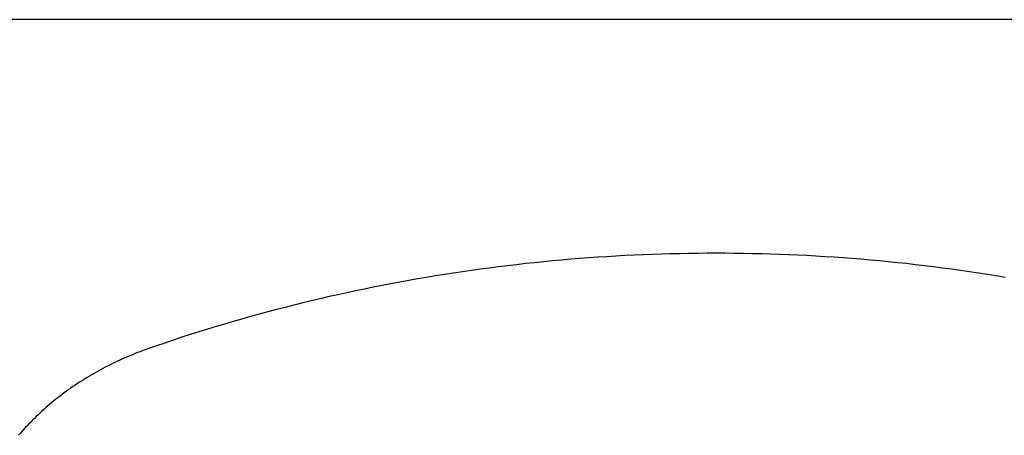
# Model space of a CAD drawing. Extents: x 1107 to 4046, y 937 to 3355.
# Tile 501 of 656: x 2195.88 to 2202.38, y 2672.8 to 2675.55. Entities that reach past the tile are written whole.
import ezdxf

# ---------------------------------------------------------------- set-up
doc = ezdxf.new("R2010")
doc.units = 0
doc.layers.add('KF_VIDA_L___C_REAR', color=7, linetype='CONTINUOUS')

# ---------------------------------------------------------------- blocks, each defined once
blk = doc.blocks.new('KF_VIDA_L___C_REAR')
at = {"layer": 'KF_VIDA_L___C_REAR'}
blk.add_line((42.917343, 986.334237), (-46.917343, 986.334237), dxfattribs=at)
for points in [[(15.4102, 984.63, 0), (15.3512, 984.64, 0), (15.2921, 984.65, 0), (15.233, 984.659, 0), (15.1738, 984.668, 0), (15.1146, 984.676, 0), (15.0553, 984.684, 0), (14.9959, 984.692, 0), (14.9365, 984.7, 0), (14.877, 984.707, 0), (14.8175, 984.714, 0), (14.758, 984.721, 0), (14.6984, 984.727, 0), (14.6387, 984.734, 0), (14.579, 984.739, 0), (14.5193, 984.745, 0), (14.4595, 984.75, 0), (14.3997, 984.755, 0), (14.3399, 984.759, 0), (14.28, 984.763, 0), (14.2201, 984.767, 0), (14.1602, 984.771, 0), (14.1003, 984.774, 0), (14.0403, 984.777, 0), (13.9803, 984.78, 0), (13.9203, 984.782, 0), (13.8603, 984.784, 0), (13.8003, 984.786, 0), (13.7402, 984.787, 0), (13.6802, 984.788, 0), (13.6201, 984.789, 0), (13.5601, 984.79, 0), (13.5, 984.79, 0), (13.4399, 984.79, 0), (13.3799, 984.789, 0), (13.3198, 984.788, 0), (13.2598, 984.787, 0), (13.1997, 984.786, 0), (13.1397, 984.784, 0), (13.0797, 984.782, 0), (13.0197, 984.78, 0), (12.9597, 984.777, 0), (12.8997, 984.774, 0), (12.8398, 984.771, 0), (12.7799, 984.767, 0), (12.72, 984.763, 0), (12.6601, 984.759, 0), (12.6003, 984.755, 0), (12.5405, 984.75, 0), (12.4807, 984.745, 0), (12.421, 984.739, 0), (12.3613, 984.734, 0), (12.3016, 984.727, 0), (12.242, 984.721, 0), (12.1825, 984.714, 0), (12.123, 984.707, 0), (12.0635, 984.7, 0), (12.0041, 984.692, 0), (11.9447, 984.684, 0), (11.8854, 984.676, 0), (11.8262, 984.668, 0), (11.767, 984.659, 0), (11.7079, 984.65, 0), (11.6488, 984.64, 0), (11.5898, 984.63, 0), (11.5309, 984.62, 0), (11.4721, 984.61, 0), (11.4133, 984.599, 0), (11.3546, 984.588, 0), (11.296, 984.577, 0), (11.2374, 984.565, 0), (11.1789, 984.553, 0), (11.1206, 984.541, 0), (11.0623, 984.529, 0), (11.0041, 984.516, 0), (10.9459, 984.503, 0), (10.8879, 984.489, 0), (10.83, 984.475, 0), (10.7722, 984.461, 0), (10.7144, 984.447, 0), (10.6568, 984.432, 0), (10.5993, 984.417, 0), (10.5418, 984.402, 0), (10.4845, 984.387, 0), (10.4273, 984.371, 0), (10.3702, 984.355, 0), (10.3132, 984.338, 0), (10.2563, 984.322, 0), (10.1996, 984.305, 0), (10.143, 984.287, 0), (10.0864, 984.27, 0), (10.03, 984.252, 0), (9.97378, 984.234, 0), (9.91764, 984.215, 0), (9.86163, 984.196, 0), (9.80575, 984.177, 0), (9.75, 984.158, 0)], [(9.75, 984.158, 0), (9.73285, 984.152, 0), (9.71576, 984.146, 0), (9.69874, 984.139, 0), (9.68179, 984.133, 0), (9.66491, 984.126, 0), (9.6481, 984.119, 0), (9.63137, 984.112, 0), (9.61471, 984.105, 0), (9.59812, 984.098, 0), (9.58162, 984.091, 0), (9.56519, 984.083, 0), (9.54884, 984.076, 0), (9.53258, 984.068, 0), (9.51639, 984.06, 0), (9.5003, 984.052, 0), (9.48428, 984.044, 0), (9.46836, 984.036, 0), (9.45252, 984.028, 0), (9.43678, 984.019, 0), (9.42112, 984.011, 0), (9.40556, 984.002, 0), (9.39009, 983.993, 0), (9.37472, 983.984, 0), (9.35944, 983.975, 0), (9.34426, 983.966, 0), (9.32918, 983.956, 0), (9.3142, 983.947, 0), (9.29933, 983.937, 0), (9.28455, 983.928, 0), (9.26988, 983.918, 0), (9.25532, 983.908, 0), (9.24086, 983.898, 0), (9.22652, 983.888, 0), (9.21228, 983.877, 0), (9.19815, 983.867, 0), (9.18413, 983.857, 0), (9.17023, 983.846, 0), (9.15644, 983.835, 0), (9.14277, 983.824, 0), (9.12921, 983.813, 0), (9.11577, 983.802, 0), (9.10245, 983.791, 0), (9.08925, 983.78, 0), (9.07617, 983.769, 0), (9.06321, 983.757, 0), (9.05038, 983.746, 0), (9.03767, 983.734, 0), (9.02509, 983.722, 0), (9.01263, 983.71, 0), (9.0003, 983.698, 0), (8.9881, 983.686, 0), (8.97603, 983.674, 0), (8.96409, 983.662, 0), (8.95229, 983.649, 0), (8.94061, 983.637, 0), (8.92907, 983.624, 0), (8.91767, 983.612, 0), (8.9064, 983.599, 0), (8.89526, 983.586, 0)]]:
    blk.add_polyline3d(points, dxfattribs=at)

msp = doc.modelspace()

# ---------------------------------------------------------------- block references
at = {"layer": 'KF_VIDA_L___C_REAR'}
msp.add_blockref('KF_VIDA_L___C_REAR', (2186.9791, 1689.2132), dxfattribs=at)

doc.saveas('drawing.dxf')
